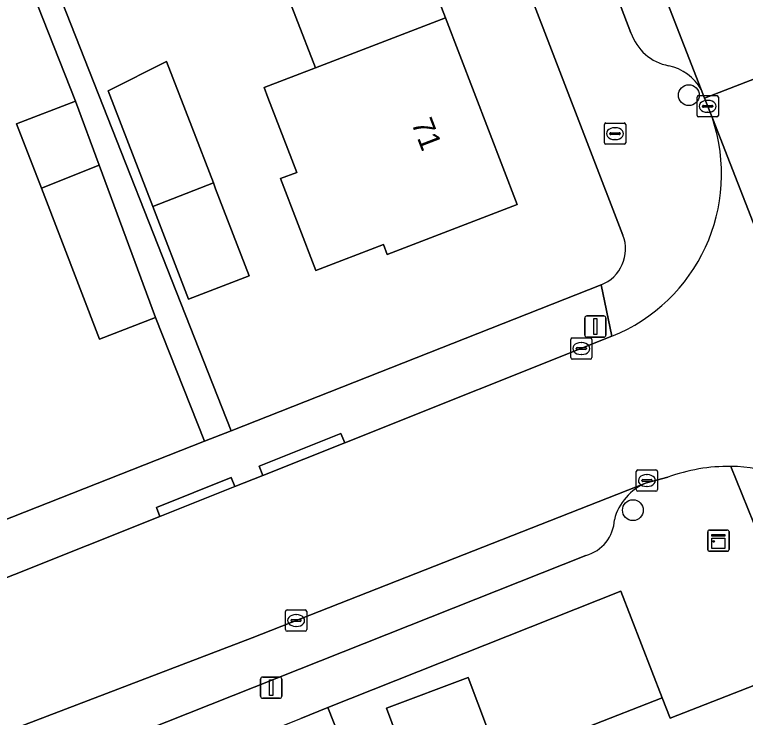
# Model space of a CAD drawing. Extents: x 162989 to 165008, y 383432 to 384338.
# Drawn here: x 164024.04 to 164058.39, y 383888.68 to 383921.72 of the extents above; entities that cross this region are included whole.
import ezdxf

# ---------------------------------------------------------------- set-up
doc = ezdxf.new("R2010")
doc.units = 0
for name, color, linetype in [('IMGEO_Boom', 7, 'Continuous'), ('IMGEO_Brandkraan', 7, 'Continuous'), ('IMGEO_Erf', 7, 'Continuous'), ('IMGEO_Kast', 7, 'Continuous'), ('IMGEO_Kolk', 7, 'Continuous'), ('IMGEO_Lichtmast', 7, 'Continuous'), ('IMGEO_Pand', 7, 'Continuous'), ('IMGEO_Pand_nummerreeks', 7, 'Continuous'), ('IMGEO_Parkeervlak_open', 7, 'Continuous'), ('IMGEO_Rijbaan_lokaal_open', 7, 'Continuous'), ('IMGEO_Voetpad_open', 7, 'Continuous')]:
    doc.layers.add(name, color=color, linetype=linetype)

msp = doc.modelspace()

# ---------------------------------------------------------------- linework, layer by layer
at = {"layer": 'IMGEO_Boom'}
for centre in [(164055.736, 383917.935), (164053.107, 383898.422)]:
    msp.add_circle(centre, 0.489, dxfattribs=at)
at = {"layer": 'IMGEO_Brandkraan'}
for p, q in [((164051.842, 383916.626), (164052.694, 383916.626)), ((164051.767, 383915.7), (164051.767, 383916.552)), ((164052.255, 383916.406), (164052.28, 383916.406)), ((164052.768, 383916.552), (164052.768, 383915.7)), ((164052.026, 383916.12), (164052.026, 383916.132)), ((164052.464, 383916.083), (164052.066, 383916.083)), ((164052.069, 383916.169), (164052.467, 383916.169)), ((164052.51, 383916.132), (164052.51, 383916.12)), ((164052.694, 383915.626), (164051.842, 383915.626)), ((164052.278, 383915.846), (164052.253, 383915.846))]:
    msp.add_line(p, q, dxfattribs=at)
for points in [[(164051.842, 383916.626), (164052.694, 383916.626)], [(164051.767, 383915.7), (164051.767, 383916.552)], [(164052.768, 383916.552), (164052.768, 383915.7)], [(164052.694, 383915.626), (164051.842, 383915.626)]]:
    msp.add_lwpolyline(points, dxfattribs=at)
for centre, radius, start, end in [((164051.844, 383916.55), 0.0765, 91.552, 178.448), ((164051.844, 383916.55), 0.0765, 91.552, 178.448), ((164052.692, 383916.55), 0.0765, 1.552, 88.448), ((164052.692, 383916.55), 0.0765, 1.552, 88.448), ((164052.066, 383916.129), 0.0403, 85.8775, 175.7526), ((164052.063, 383916.119), 0.0366, 178.938, 274.7102), ((164052.467, 383916.126), 0.043, 264.8664, 352.4533), ((164052.471, 383916.131), 0.0386, 1.7309, 96.639), ((164051.844, 383915.702), 0.0765, 181.552, 268.448), ((164051.844, 383915.702), 0.0765, 181.552, 268.448), ((164052.692, 383915.702), 0.0765, 271.552, 358.448), ((164052.692, 383915.702), 0.0765, 271.552, 358.448)]:
    msp.add_arc(centre, radius, start, end, dxfattribs=at)
for centre, major_axis, ratio, start_param, end_param in [((164052.254, 383916.126), (-0.387, 0.002), 0.722429, 4.712389, 7.853982), ((164052.279, 383916.126), (-0.39, 0.002), 0.717154, 1.570796, 4.712389)]:
    msp.add_ellipse(centre, major_axis=major_axis, ratio=ratio, start_param=start_param, end_param=end_param, dxfattribs=at)
at = {"layer": 'IMGEO_Erf'}
for points in [[(164052.64, 383911.353), (164023.341, 383987.438), (164006.566, 383980.578), (164008.276, 383976.239), (164010.372, 383970.921), (164010.574, 383971), (164011.167, 383969.484), (164013.96, 383970.559), (164014.355, 383969.533), (164018.448, 383971.108), (164018.394, 383971.249), (164016.476, 383976.231)], [(164010.39, 383962.608), (164012.119, 383958.222), (164015.016, 383959.355), (164017.191, 383953.795), (164018.329, 383950.886), (164019.438, 383948.05), (164016.569, 383946.93), (164034.216, 383902.156), (164051.609, 383909.011)], [(164040.96, 383930.227), (164044.293, 383921.568), (164047.671, 383912.795), (164041.561, 383910.443), (164041.381, 383910.91), (164038.208, 383909.688), (164036.545, 383914.009), (164037.31, 383914.303), (164037.076, 383914.91), (164035.952, 383917.829), (164035.775, 383918.289), (164038.183, 383919.216), (164036.338, 383924.007)], [(164016.024, 383894.987), (164032.962, 383901.662), (164030.669, 383907.485), (164028.032, 383906.469), (164025.298, 383913.569), (164024.136, 383916.588), (164026.91, 383917.657), (164022.306, 383929.254)], [(164050.954, 383888.221), (164054.487, 383889.592), (164052.546, 383894.614), (164038.761, 383889.135), (164040.807, 383883.987)]]:
    msp.add_lwpolyline(points, dxfattribs=at)
for points in [[(164032.368, 383916.448), (164033.385, 383913.805), (164033.491, 383913.529), (164035.066, 383909.438), (164032.214, 383908.34), (164030.532, 383912.707), (164028.44, 383918.138), (164031.188, 383919.514)], [(164042.832, 383885.621), (164041.529, 383889.118), (164045.369, 383890.549), (164046.672, 383887.052)]]:
    msp.add_lwpolyline(points, close=True, dxfattribs=at)
msp.add_arc((164050.944, 383910.702), 1.817, 291.4651, 21.0146, dxfattribs=at)
at = {"layer": 'IMGEO_Kast'}
for p, q in [((164056.627, 383896.561), (164056.627, 383897.402)), ((164056.627, 383897.402), (164056.627, 383896.561)), ((164056.702, 383897.486), (164057.543, 383897.486)), ((164057.543, 383897.486), (164056.702, 383897.486)), ((164057.627, 383897.411), (164057.627, 383896.57)), ((164057.627, 383896.57), (164057.627, 383897.411)), ((164057.552, 383896.486), (164056.711, 383896.486)), ((164056.711, 383896.486), (164057.552, 383896.486))]:
    msp.add_line(p, q, dxfattribs=at)
for points in [[(164056.822, 383897.276), (164057.422, 383897.276), (164057.422, 383897.191), (164056.822, 383897.191), (164056.822, 383897.276)], [(164056.822, 383897.101), (164057.422, 383897.101), (164057.422, 383896.612), (164056.822, 383896.612), (164056.822, 383897.101)]]:
    msp.add_lwpolyline(points, dxfattribs=at)
msp.add_circle((164056.906, 383896.95), 0.0377, dxfattribs=at)
for centre, start, end in [((164056.705, 383897.408), 92.4484, 184.2845), ((164056.705, 383897.408), 92.4484, 184.2845), ((164057.549, 383897.408), 2.4484, 94.2845), ((164057.549, 383897.408), 2.4484, 94.2845), ((164056.705, 383896.564), 182.4484, 274.2845), ((164056.705, 383896.564), 182.4484, 274.2845), ((164057.549, 383896.564), 272.4484, 4.2845), ((164057.549, 383896.564), 272.4484, 4.2845)]:
    msp.add_arc(centre, 0.0779, start, end, dxfattribs=at)
at = {"layer": 'IMGEO_Kolk'}
for p, q in [((164056.123, 383916.986), (164056.123, 383917.838)), ((164056.198, 383917.912), (164057.05, 383917.912)), ((164056.611, 383917.692), (164056.636, 383917.692)), ((164057.124, 383917.838), (164057.124, 383916.986)), ((164056.382, 383917.406), (164056.382, 383917.418)), ((164056.82, 383917.369), (164056.422, 383917.369)), ((164056.425, 383917.455), (164056.823, 383917.455)), ((164056.866, 383917.418), (164056.866, 383917.406)), ((164057.05, 383916.912), (164056.198, 383916.912)), ((164056.634, 383917.132), (164056.609, 383917.132)), ((164050.182, 383905.595), (164050.182, 383906.447)), ((164050.257, 383906.521), (164051.109, 383906.521)), ((164050.67, 383906.301), (164050.695, 383906.301)), ((164051.183, 383906.447), (164051.183, 383905.595)), ((164050.441, 383906.015), (164050.441, 383906.027)), ((164050.879, 383905.978), (164050.481, 383905.978)), ((164050.484, 383906.064), (164050.882, 383906.064)), ((164050.925, 383906.027), (164050.925, 383906.015)), ((164050.693, 383905.741), (164050.668, 383905.741)), ((164051.109, 383905.521), (164050.257, 383905.521)), ((164053.265, 383899.388), (164053.265, 383900.24)), ((164053.34, 383900.314), (164054.192, 383900.314)), ((164053.753, 383900.094), (164053.778, 383900.094)), ((164054.266, 383900.24), (164054.266, 383899.388)), ((164053.524, 383899.808), (164053.524, 383899.82)), ((164053.962, 383899.771), (164053.564, 383899.771)), ((164053.567, 383899.857), (164053.965, 383899.857)), ((164054.008, 383899.82), (164054.008, 383899.808)), ((164053.776, 383899.534), (164053.751, 383899.534)), ((164054.192, 383899.314), (164053.34, 383899.314)), ((164036.774, 383892.807), (164036.774, 383893.659)), ((164036.849, 383893.733), (164037.701, 383893.733)), ((164037.775, 383893.659), (164037.775, 383892.807)), ((164037.033, 383893.227), (164037.033, 383893.239)), ((164037.076, 383893.276), (164037.474, 383893.276)), ((164037.262, 383893.513), (164037.287, 383893.513)), ((164037.517, 383893.239), (164037.517, 383893.227)), ((164037.471, 383893.19), (164037.073, 383893.19)), ((164037.285, 383892.953), (164037.26, 383892.953)), ((164037.701, 383892.733), (164036.849, 383892.733))]:
    msp.add_line(p, q, dxfattribs=at)
for points in [[(164056.123, 383916.986), (164056.123, 383917.838)], [(164056.198, 383917.912), (164057.05, 383917.912)], [(164057.124, 383917.838), (164057.124, 383916.986)], [(164057.05, 383916.912), (164056.198, 383916.912)], [(164050.182, 383905.595), (164050.182, 383906.447)], [(164050.257, 383906.521), (164051.109, 383906.521)], [(164051.183, 383906.447), (164051.183, 383905.595)], [(164051.109, 383905.521), (164050.257, 383905.521)], [(164053.265, 383899.388), (164053.265, 383900.24)], [(164053.34, 383900.314), (164054.192, 383900.314)], [(164054.266, 383900.24), (164054.266, 383899.388)], [(164054.192, 383899.314), (164053.34, 383899.314)], [(164036.774, 383892.807), (164036.774, 383893.659)], [(164036.849, 383893.733), (164037.701, 383893.733)], [(164037.775, 383893.659), (164037.775, 383892.807)], [(164037.701, 383892.733), (164036.849, 383892.733)]]:
    msp.add_lwpolyline(points, dxfattribs=at)
for centre, radius, start, end in [((164056.2, 383917.836), 0.0765, 91.552, 178.448), ((164056.2, 383917.836), 0.0765, 91.552, 178.448), ((164057.048, 383917.836), 0.0765, 1.552, 88.448), ((164057.048, 383917.836), 0.0765, 1.552, 88.448), ((164056.422, 383917.415), 0.0403, 85.8775, 175.7526), ((164056.419, 383917.405), 0.0366, 178.938, 274.7102), ((164056.823, 383917.412), 0.043, 264.8664, 352.4533), ((164056.827, 383917.417), 0.0386, 1.7309, 96.639), ((164056.2, 383916.988), 0.0765, 181.552, 268.448), ((164056.2, 383916.988), 0.0765, 181.552, 268.448), ((164057.048, 383916.988), 0.0765, 271.552, 358.448), ((164057.048, 383916.988), 0.0765, 271.552, 358.448), ((164050.259, 383906.445), 0.0765, 91.552, 178.448), ((164050.259, 383906.445), 0.0765, 91.552, 178.448), ((164051.107, 383906.445), 0.0765, 1.552, 88.448), ((164051.107, 383906.445), 0.0765, 1.552, 88.448), ((164050.481, 383906.024), 0.0403, 85.8775, 175.7526), ((164050.478, 383906.014), 0.0366, 178.938, 274.7102), ((164050.882, 383906.021), 0.043, 264.8664, 352.4533), ((164050.886, 383906.026), 0.0386, 1.7309, 96.639), ((164050.259, 383905.597), 0.0765, 181.552, 268.448), ((164050.259, 383905.597), 0.0765, 181.552, 268.448), ((164051.107, 383905.597), 0.0765, 271.552, 358.448), ((164051.107, 383905.597), 0.0765, 271.552, 358.448), ((164053.342, 383900.238), 0.0765, 91.552, 178.448), ((164053.342, 383900.238), 0.0765, 91.552, 178.448), ((164054.19, 383900.238), 0.0765, 1.552, 88.448), ((164054.19, 383900.238), 0.0765, 1.552, 88.448), ((164053.564, 383899.817), 0.0403, 85.8775, 175.7526), ((164053.561, 383899.807), 0.0366, 178.938, 274.7102), ((164053.965, 383899.814), 0.043, 264.8664, 352.4533), ((164053.969, 383899.819), 0.0386, 1.7309, 96.639), ((164053.342, 383899.39), 0.0765, 181.552, 268.448), ((164053.342, 383899.39), 0.0765, 181.552, 268.448), ((164054.19, 383899.39), 0.0765, 271.552, 358.448), ((164054.19, 383899.39), 0.0765, 271.552, 358.448), ((164036.851, 383893.657), 0.0765, 91.552, 178.448), ((164036.851, 383893.657), 0.0765, 91.552, 178.448), ((164037.699, 383893.657), 0.0765, 1.552, 88.448), ((164037.699, 383893.657), 0.0765, 1.552, 88.448), ((164037.073, 383893.236), 0.0403, 85.8775, 175.7526), ((164037.07, 383893.226), 0.0366, 178.938, 274.7102), ((164037.474, 383893.233), 0.043, 264.8664, 352.4533), ((164037.478, 383893.238), 0.0386, 1.7309, 96.639), ((164036.851, 383892.809), 0.0765, 181.552, 268.448), ((164036.851, 383892.809), 0.0765, 181.552, 268.448), ((164037.699, 383892.809), 0.0765, 271.552, 358.448), ((164037.699, 383892.809), 0.0765, 271.552, 358.448)]:
    msp.add_arc(centre, radius, start, end, dxfattribs=at)
for centre, major_axis, ratio, start_param, end_param in [((164056.61, 383917.412), (-0.387, 0.002), 0.722429, 4.712389, 7.853982), ((164056.635, 383917.412), (-0.39, 0.002), 0.717154, 1.570796, 4.712389), ((164050.669, 383906.021), (-0.387, 0.002), 0.722429, 4.712389, 7.853982), ((164050.694, 383906.021), (-0.39, 0.002), 0.717154, 1.570796, 4.712389), ((164053.752, 383899.814), (-0.387, 0.002), 0.722429, 4.712389, 7.853982), ((164053.777, 383899.814), (-0.39, 0.002), 0.717154, 1.570796, 4.712389), ((164037.261, 383893.233), (-0.387, 0.002), 0.722429, 4.712389, 7.853982), ((164037.286, 383893.233), (-0.39, 0.002), 0.717154, 1.570796, 4.712389)]:
    msp.add_ellipse(centre, major_axis=major_axis, ratio=ratio, start_param=start_param, end_param=end_param, dxfattribs=at)
at = {"layer": 'IMGEO_Lichtmast'}
for p, q in [((164050.846, 383906.655), (164050.846, 383907.455)), ((164050.846, 383907.455), (164050.846, 383906.655)), ((164050.946, 383907.555), (164051.736, 383907.555)), ((164051.736, 383907.555), (164050.946, 383907.555)), ((164051.836, 383907.455), (164051.836, 383906.655)), ((164051.836, 383906.655), (164051.836, 383907.455)), ((164051.736, 383906.555), (164050.946, 383906.555)), ((164050.946, 383906.555), (164051.736, 383906.555)), ((164035.606, 383889.675), (164035.606, 383890.475)), ((164035.606, 383890.475), (164035.606, 383889.675)), ((164035.706, 383890.575), (164036.496, 383890.575)), ((164036.496, 383890.575), (164035.706, 383890.575)), ((164036.596, 383890.475), (164036.596, 383889.675)), ((164036.596, 383889.675), (164036.596, 383890.475)), ((164036.496, 383889.575), (164035.706, 383889.575)), ((164035.706, 383889.575), (164036.496, 383889.575))]:
    msp.add_line(p, q, dxfattribs=at)
for points in [[(164051.266, 383907.43), (164051.416, 383907.43), (164051.416, 383906.68), (164051.266, 383906.68), (164051.266, 383907.43)], [(164036.026, 383890.45), (164036.176, 383890.45), (164036.176, 383889.7), (164036.026, 383889.7), (164036.026, 383890.45)]]:
    msp.add_lwpolyline(points, dxfattribs=at)
for centre, start, end in [((164050.946, 383907.455), 90, 180), ((164050.946, 383907.455), 90, 180), ((164051.736, 383907.455), 0, 90), ((164051.736, 383907.455), 360, 90), ((164050.946, 383906.655), 180, 270), ((164050.946, 383906.655), 180, 270), ((164051.736, 383906.655), 270, 0), ((164051.736, 383906.655), 270, 0), ((164035.706, 383890.475), 90, 180), ((164035.706, 383890.475), 90, 180), ((164036.496, 383890.475), 0, 90), ((164036.496, 383890.475), 360, 90), ((164035.706, 383889.675), 180, 270), ((164035.706, 383889.675), 180, 270), ((164036.496, 383889.675), 270, 0), ((164036.496, 383889.675), 270, 0)]:
    msp.add_arc(centre, 0.1, start, end, dxfattribs=at)
at = {"layer": 'IMGEO_Pand'}
for points in [[(164040.96, 383930.227), (164034.85, 383927.875), (164031.775, 383926.691), (164033.264, 383922.824), (164036.338, 383924.007), (164038.183, 383919.216), (164044.293, 383921.568)], [(164044.293, 383921.568), (164038.183, 383919.216), (164035.775, 383918.289), (164035.952, 383917.829), (164037.076, 383914.91), (164037.31, 383914.303), (164036.545, 383914.009), (164038.208, 383909.688), (164041.381, 383910.91), (164041.561, 383910.443), (164047.671, 383912.795)], [(164032.368, 383916.448), (164031.188, 383919.514), (164028.44, 383918.138), (164030.532, 383912.707), (164033.385, 383913.805)], [(164025.298, 383913.569), (164028.022, 383914.647), (164026.91, 383917.657), (164024.136, 383916.588)], [(164025.298, 383913.569), (164028.032, 383906.469), (164030.669, 383907.485), (164028.022, 383914.647)], [(164033.491, 383913.529), (164033.385, 383913.805), (164030.532, 383912.707), (164032.214, 383908.34), (164035.066, 383909.438)], [(164042.832, 383885.621), (164046.672, 383887.052), (164045.369, 383890.549), (164041.529, 383889.118)], [(164059.159, 383890.319), (164054.853, 383888.648), (164054.487, 383889.592), (164050.954, 383888.221), (164047.9, 383887.036), (164050.362, 383880.696), (164053.416, 383881.88), (164056.472, 383883.065), (164056.727, 383882.405), (164061.511, 383884.26)]]:
    msp.add_lwpolyline(points, close=True, dxfattribs=at)
at = {"layer": 'IMGEO_Parkeervlak_open'}
for points in [[(164019.97, 384006.252), (164022.657, 384000), (164026.97, 383988.762), (164028.365, 383985.136), (164031.879, 383976.1), (164034.409, 383969.594), (164053.017, 383920.868)], [(164056.319, 383918.197), (164054.725, 383922.314), (164042.621, 383953.571), (164027.726, 383992.038)], [(164053.748, 383899.705), (164035.209, 383892.416), (164023.091, 383887.799), (164000, 383878.405), (163987.058, 383873.134)], [(164000, 383876.082), (164050.894, 383896.295)]]:
    msp.add_lwpolyline(points, dxfattribs=at)
for centre, radius, start, end in [((164055.218, 383921.601), 2.32, 198.4118, 259.3127), ((164054.297, 383917.047), 2.326, 29.6202, 77.8105), ((164054.678, 383897.369), 2.514, 111.7158, 166.086), ((164050.432, 383898.042), 1.808, 284.816, 357.8311)]:
    msp.add_arc(centre, radius, start, end, dxfattribs=at)
at = {"layer": 'IMGEO_Rijbaan_lokaal_open'}
msp.add_lwpolyline([(164056.477, 383917.792), (164062.998, 383920.317), (164061.915, 383923.013), (164061.205, 383924.824), (164054.725, 383922.314), (164056.319, 383918.197)], close=True, dxfattribs=at)
for points in [[(164063.129, 383919.991), (164062.998, 383920.317), (164056.477, 383917.792), (164056.845, 383916.851), (164065.186, 383895.454), (164076.398, 383866.47), (164082.85, 383868.975), (164076.778, 383884.622), (164069.372, 383903.765), (164063.223, 383919.745)], [(164065.186, 383895.454), (164056.845, 383916.851)], [(164052.116, 383906.595), (164039.558, 383901.589), (164035.716, 383900.057), (164034.39, 383899.529), (164030.872, 383898.127), (164013.768, 383891.308), (164007.539, 383888.825), (164000, 383885.82)], [(164000, 383878.405), (164023.091, 383887.799), (164035.209, 383892.416), (164053.748, 383899.705), (164054.743, 383899.968)]]:
    msp.add_lwpolyline(points, dxfattribs=at)
for centre, radius, start, end in [((164049.048, 383914.228), 8.226, 291.8954, 18.5961), ((164057.601, 383892.209), 8.269, 89.2263, 110.2235), ((164057.598, 383892.235), 8.243, 22.9876, 89.1981)]:
    msp.add_arc(centre, radius, start, end, dxfattribs=at)
at = {"layer": 'IMGEO_Voetpad_open'}
for points in [[(164016.084, 384016.002), (164014.172, 384010.446), (164014.738, 384008.825), (164016.566, 384004.048), (164018.357, 384000), (164022.709, 383989.079), (164023.084, 383988.104), (164023.341, 383987.438), (164052.64, 383911.353)], [(164053.017, 383920.868), (164034.409, 383969.594)], [(164008.471, 383963.556), (164010.946, 383957.486), (164011.209, 383957.59), (164014.568, 383949.136), (164015.718, 383946.241), (164017.757, 383940.573), (164019.686, 383935.825), (164020.098, 383934.691), (164021.202, 383931.972), (164022.306, 383929.254), (164026.91, 383917.657), (164028.022, 383914.647), (164030.669, 383907.485), (164032.962, 383901.662), (164034.216, 383902.156), (164016.569, 383946.93), (164015.452, 383949.766), (164014.307, 383952.67), (164012.119, 383958.222), (164010.39, 383962.608)], [(164056.845, 383916.851), (164056.477, 383917.792), (164056.319, 383918.197)], [(164051.609, 383909.011), (164052.116, 383906.595)], [(163974.417, 383862.714), (163986.263, 383868.057), (164000, 383873.731), (164037.495, 383888.632), (164038.761, 383889.135), (164052.546, 383894.614), (164054.487, 383889.592), (164054.853, 383888.648), (164059.159, 383890.319), (164061.445, 383891.253), (164057.713, 383900.477)], [(164057.713, 383900.477), (164061.445, 383891.253), (164073.49, 383860.143), (164077.601, 383849.152), (164077.857, 383849.249), (164080.985, 383842.386), (164082.241, 383839.542), (164084.092, 383834.782), (164083.127, 383834.407), (164084.4, 383831.132), (164096.82, 383826.766), (164095.81, 383832.544)], [(164054.743, 383899.968), (164053.748, 383899.705)], [(164050.894, 383896.295), (164000, 383876.082)], [(164040.807, 383883.987), (164038.761, 383889.135), (164037.495, 383888.632)]]:
    msp.add_lwpolyline(points, dxfattribs=at)
for points in [[(164030.872, 383898.127), (164030.704, 383898.551), (164034.22, 383899.959), (164034.39, 383899.529), (164035.716, 383900.057), (164035.543, 383900.49), (164039.383, 383902.029), (164039.558, 383901.589), (164052.116, 383906.595), (164051.609, 383909.011), (164034.216, 383902.156), (164032.962, 383901.662), (164016.024, 383894.987), (164012.318, 383893.596), (164012.406, 383893.374), (164013.112, 383891.606), (164013.577, 383891.791), (164013.768, 383891.308)], [(164035.716, 383900.057), (164039.558, 383901.589), (164039.383, 383902.029), (164035.543, 383900.49)], [(164034.39, 383899.529), (164034.22, 383899.959), (164030.704, 383898.551), (164030.872, 383898.127)]]:
    msp.add_lwpolyline(points, close=True, dxfattribs=at)
for centre, radius, start, end in [((164055.218, 383921.601), 2.32, 198.4118, 259.3127), ((164054.297, 383917.047), 2.326, 29.6202, 77.8105), ((164049.048, 383914.228), 8.226, 291.8954, 18.5961), ((164050.944, 383910.702), 1.817, 291.4651, 21.0146), ((164057.601, 383892.209), 8.269, 89.2263, 110.2235), ((164057.598, 383892.235), 8.243, 22.9876, 89.1981), ((164054.678, 383897.369), 2.514, 111.7158, 166.086), ((164050.432, 383898.042), 1.808, 284.816, 357.8311)]:
    msp.add_arc(centre, radius, start, end, dxfattribs=at)

# ---------------------------------------------------------------- texts
at = {"layer": 'IMGEO_Pand_nummerreeks'}
msp.add_text('71', height=1, rotation=291.056, dxfattribs=at).set_placement((164042.681, 383916.627))

doc.saveas('drawing.dxf')
